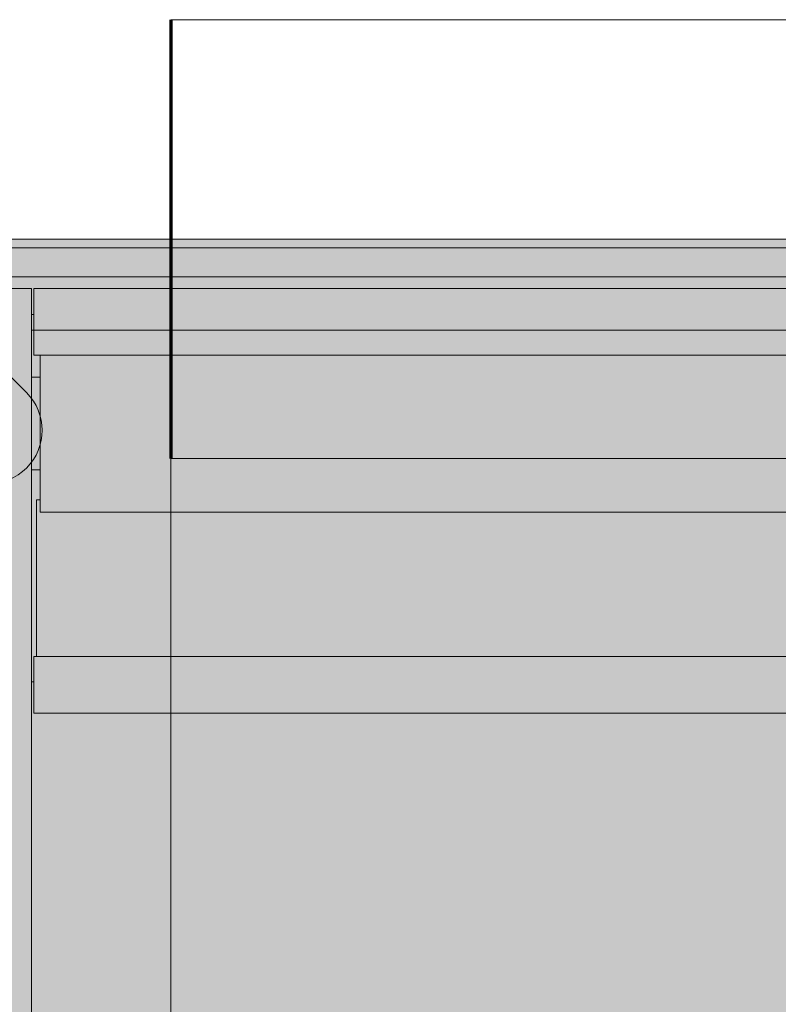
# Model space of a CAD drawing. Header units: metres. Extents: x -3.6 to 85.2, y -11 to 16.8.
# Tile 323 of 508: x 35.592 to 35.834, y 4.756 to 5.07. Entities that reach past the tile are written whole.
import ezdxf

# ---------------------------------------------------------------- set-up
doc = ezdxf.new("R2010")
doc.units = ezdxf.units.M
doc.header["$MEASUREMENT"] = 0
doc.linetypes.add('Achse', pattern=[0.2, 0.1, -0.05, 0, -0.05])
for name, color, linetype in [('653 - Abdeckung.TB Verkofferung', 7, 'Continuous'), ('Neubau_612 - Struktur.Stahlbau', 7, 'Continuous'), ('Neubau_701 - Einrichtung.Möbel', 7, 'Continuous')]:
    doc.layers.add(name, color=color, linetype=linetype)

msp = doc.modelspace()

# ---------------------------------------------------------------- hatches: boundary and pattern name
at = {"layer": '653 - Abdeckung.TB Verkofferung', "linetype": 'Continuous', "lineweight": 0, "true_color": 0x1c1c1c}
msp.add_hatch(color=250, dxfattribs=at).paths.add_polyline_path([(35.49908, 4.99998), (36.32503, 4.99998), (36.32503, 4.19998), (35.49908, 4.19998)])
at = {"layer": '653 - Abdeckung.TB Verkofferung', "linetype": 'Continuous', "lineweight": 13, "true_color": 0x737373}
msp.add_hatch(color=8, dxfattribs=at).paths.add_polyline_path([(35.59404, 4.95102), (35.56478, 4.98028), (35.55472, 4.98028, 0.442652), (35.54074, 4.96697), (35.54074, 4.95624), (35.57, 4.92698, 1)])
at = {"layer": 'Neubau_701 - Einrichtung.Möbel', "linetype": 'Continuous', "lineweight": 0, "true_color": 0x3a3a3a}
for points in [[(36.29655, 4.99998), (35.54508, 4.99998), (35.54508, 4.99726), (36.29655, 4.99726)], [(36.29655, 4.99726), (35.54508, 4.99726), (35.54671, 4.98799), (36.29492, 4.98799)], [(36.29869, 4.98421), (36.29492, 4.98799), (35.54671, 4.98799), (35.54294, 4.98421), (35.59561, 4.98421), (35.59561, 4.97595), (35.59636, 4.97595), (35.59636, 4.98421), (36.24527, 4.98421), (36.24527, 4.97595), (36.24602, 4.97595), (36.24602, 4.98421)], [(35.59636, 4.98421), (35.59636, 4.97095), (36.24527, 4.97095), (36.24527, 4.98421)], [(35.59561, 4.97595), (35.59561, 4.97095), (35.59636, 4.97095), (35.59636, 4.97595)], [(35.59636, 4.96294), (35.59636, 4.97095), (35.59561, 4.97095), (35.59561, 4.95593), (35.59838, 4.95593), (35.59838, 4.96294)], [(35.59636, 4.96294), (36.24527, 4.96294), (36.24527, 4.97095), (35.59636, 4.97095)], [(35.59838, 4.96294), (35.59838, 4.91287), (36.24325, 4.91287), (36.24325, 4.96294)], [(35.59838, 4.92655), (35.59838, 4.95593), (35.59561, 4.95593), (35.59561, 4.92643)], [(35.59838, 4.92639), (35.59838, 4.92655), (35.59561, 4.92643), (35.59561, 4.92639)], [(36.24447, 4.86682), (36.24447, 4.91688), (36.24325, 4.91688), (36.24325, 4.91287), (35.59838, 4.91287), (35.59838, 4.91688), (35.59716, 4.91688), (35.59716, 4.86682)], [(35.59636, 4.86682), (35.59636, 4.84879), (36.24527, 4.84879), (36.24527, 4.86682)]]:
    msp.add_hatch(color=250, dxfattribs=at).paths.add_polyline_path(points)
h = msp.add_hatch(color=250, dxfattribs=at)
h.paths.add_polyline_path([(35.59561, 4.98421), (35.53682, 4.98421), (35.53682, 4.21575), (35.59561, 4.21575)])
h.paths.add_polyline_path([(35.55203, 4.97996), (35.55413, 4.97996), (35.5562, 4.97959), (35.55818, 4.97887), (35.56, 4.97782), (35.56161, 4.97647), (35.56296, 4.97486), (35.56401, 4.97304), (35.56473, 4.97106), (35.56509, 4.96899), (35.56509, 4.23097), (35.56473, 4.2289), (35.56401, 4.22693), (35.56296, 4.2251), (35.56161, 4.22349), (35.56, 4.22214), (35.55818, 4.22109), (35.5562, 4.22037), (35.55413, 4.22001), (35.55203, 4.22001), (35.54996, 4.22037), (35.54799, 4.22109), (35.54617, 4.22214), (35.54456, 4.22349), (35.54321, 4.2251), (35.54216, 4.22693), (35.54144, 4.2289), (35.54108, 4.23097), (35.54108, 4.96899), (35.54144, 4.97106), (35.54216, 4.97304), (35.54321, 4.97486), (35.54456, 4.97647), (35.54617, 4.97782), (35.54799, 4.97887), (35.54996, 4.97959)], flags=0)
h = msp.add_hatch(color=250, dxfattribs=at)
h.paths.add_polyline_path([(36.24527, 4.85881), (36.24527, 4.84879), (35.59636, 4.84879), (35.59636, 4.85881), (35.59561, 4.85881), (35.59561, 4.34116), (35.59636, 4.34116), (35.59636, 4.35117), (36.24527, 4.35117), (36.24527, 4.34116), (36.24602, 4.34116), (36.24602, 4.85881)])
h.paths.add_polyline_path([(36.18098, 4.75518), (36.18098, 4.44479), (35.66065, 4.44479), (35.66065, 4.75518)], flags=0)

# ---------------------------------------------------------------- linework, layer by layer
at = {"layer": '653 - Abdeckung.TB Verkofferung', "color": 1, "linetype": 'Continuous', "lineweight": 18, "flags": 128}
msp.add_lwpolyline([(35.49908, 4.99998), (36.32503, 4.99998), (36.32503, 4.19998), (35.49908, 4.19998)], close=True, dxfattribs=at)
msp.add_lwpolyline([(35.59404, 4.95102), (35.56478, 4.98028), (35.55472, 4.98028, 0.442652), (35.54074, 4.96697), (35.54074, 4.95624), (35.57, 4.92698, 1)], format="xyb", close=True, dxfattribs=at)
at = {"layer": 'Neubau_612 - Struktur.Stahlbau', "color": 1, "linetype": 'Continuous', "lineweight": 13}
for p, q in [((35.63999, 5.06998), (36.19999, 5.06998)), ((35.63999, 4.26998), (35.63999, 4.92998)), ((35.63999, 4.92998), (36.19999, 4.92998))]:
    msp.add_line(p, q, dxfattribs=at)
at = {"layer": 'Neubau_612 - Struktur.Stahlbau', "color": 1, "linetype": 'Continuous', "lineweight": 70}
msp.add_line((35.63999, 5.06998), (35.63999, 4.92998), dxfattribs=at)
at = {"layer": 'Neubau_612 - Struktur.Stahlbau', "color": 1, "linetype": 'Achse', "lineweight": 9}
msp.add_line((35.56999, 4.99998), (36.26999, 4.99998), dxfattribs=at)
at = {"layer": 'Neubau_701 - Einrichtung.Möbel', "color": 7, "linetype": 'Continuous', "lineweight": 13, "true_color": 0xebebeb}
for p, q in [((35.54508, 4.99998), (36.29655, 4.99998)), ((35.54508, 4.99726), (36.29655, 4.99726)), ((36.29492, 4.98799), (35.54671, 4.98799)), ((35.59561, 4.98421), (35.53682, 4.98421)), ((35.59561, 4.98421), (35.59561, 4.85881)), ((35.59636, 4.97095), (35.59636, 4.98421)), ((35.59636, 4.98421), (36.24527, 4.98421)), ((35.59636, 4.97595), (35.59561, 4.97595)), ((35.59636, 4.97095), (35.59561, 4.97095)), ((35.59636, 4.96294), (35.59636, 4.97095)), ((36.24527, 4.97095), (35.59636, 4.97095)), ((36.24527, 4.96294), (35.59636, 4.96294)), ((35.59838, 4.91287), (35.59838, 4.96294)), ((35.59838, 4.95593), (35.59561, 4.95593)), ((35.59838, 4.92639), (35.59561, 4.92639)), ((35.59838, 4.91688), (35.59716, 4.91688)), ((35.59716, 4.91688), (35.59716, 4.86682)), ((35.59838, 4.91287), (36.24325, 4.91287)), ((35.59636, 4.86682), (36.24527, 4.86682)), ((35.59636, 4.84879), (35.59636, 4.86682)), ((35.59561, 4.34116), (35.59561, 4.85881)), ((35.59636, 4.85881), (35.59561, 4.85881)), ((36.24527, 4.84879), (35.59636, 4.84879))]:
    msp.add_line(p, q, dxfattribs=at)

doc.saveas('drawing.dxf')
